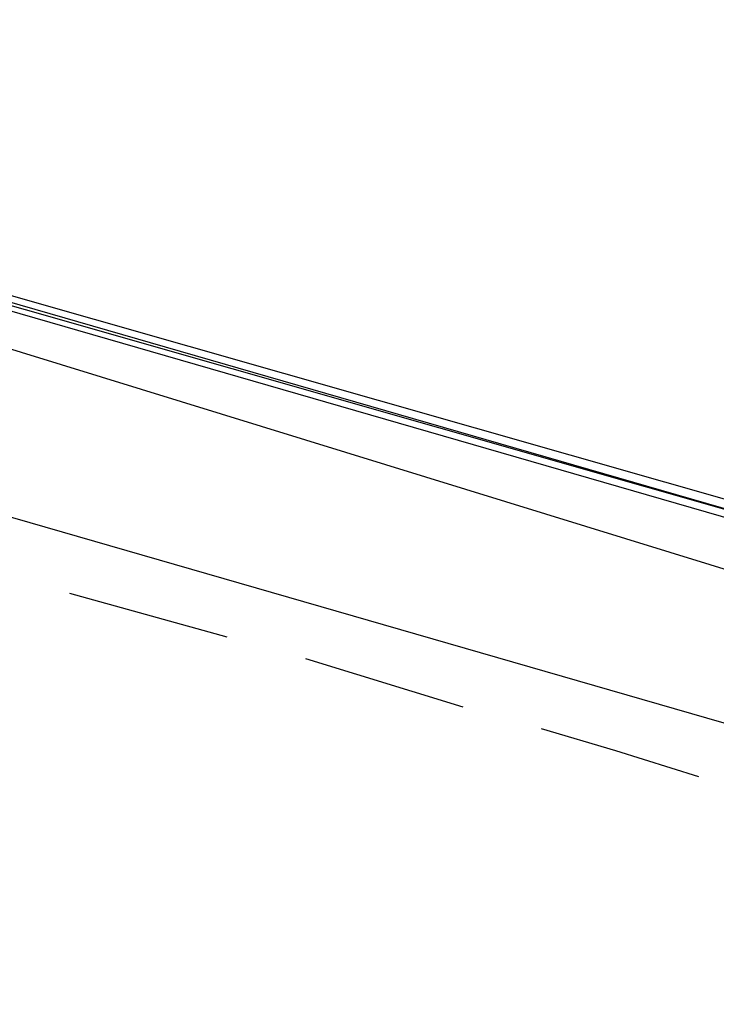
# Model space of a CAD drawing. Header units: feet. Extents: x -79 to 198, y -22 to 181.
# Tile 806 of 982: x 116.79 to 118.92, y 147.96 to 150.97. Entities that reach past the tile are written whole.
import ezdxf

# ---------------------------------------------------------------- set-up
doc = ezdxf.new("R2010")
doc.units = ezdxf.units.FT
doc.layers.add('A-AREA-UNIDAD', color=30, linetype='CONTINUOUS')
doc.layers.add('A-LINEA', color=7, linetype='CONTINUOUS')

msp = doc.modelspace()

# ---------------------------------------------------------------- linework, layer by layer
at = {"layer": 'A-AREA-UNIDAD'}
msp.add_lwpolyline([(122.848, 148.0889), (115.808, 150.2578), (115.2, 150.2578), (115.168, 150.4178), (111.328, 151.2178), (111.28, 151.3778), (104, 152.7289), (99.072, 153.3689), (92.192, 153.9022), (87.92, 153.9733), (87.92, 152.7289), (87.2, 149.8133), (91.36, 148.8889), (91.52, 148.5333), (92.672, 148.4089), (92.72, 147.2889), (92.512, 146.4889), (94.848, 146.0622), (96.96, 145.4222), (97.088, 143.9822), (93.088, 127.1644), (96.32, 126.4178)], dxfattribs=at)
at = {"layer": 'A-LINEA'}
for p, q in [((115.4933, 149.8178), (119.0533, 148.7911)), ((115.4933, 149.8178), (119.0533, 148.7911)), ((117.4267, 149.0844), (116.9467, 149.2178)), ((117.4267, 149.0844), (116.9467, 149.2178)), ((118.1467, 148.8711), (117.6667, 149.0178)), ((118.1467, 148.8711), (117.6667, 149.0178))]:
    msp.add_line(p, q, dxfattribs=at)
for points in [[(115.56, 150.4711), (119.3467, 149.3911), (119.3467, 149.3778), (119.3467, 149.3644), (119.3333, 149.3644), (115.5467, 150.4578), (115.5467, 150.4711), (115.56, 150.4711)], [(115.56, 150.4711), (119.3467, 149.3911), (119.3467, 149.3778), (119.3467, 149.3644), (119.3333, 149.3644), (115.5467, 150.4578), (115.5467, 150.4711), (115.56, 150.4711)], [(115.5467, 150.4444), (119.3333, 149.3644), (119.3333, 149.3511), (119.3333, 149.3378), (115.5467, 150.4311), (115.5333, 150.4311), (115.5467, 150.4444)], [(115.5467, 150.4444), (119.3333, 149.3644), (119.3333, 149.3511), (119.3333, 149.3378), (115.5467, 150.4311), (115.5333, 150.4311), (115.5467, 150.4444)], [(118.8667, 148.6578), (118.6133, 148.7378), (118.3867, 148.8044)], [(118.8667, 148.6578), (118.6133, 148.7378), (118.3867, 148.8044)]]:
    msp.add_lwpolyline(points, dxfattribs=at)

doc.saveas('drawing.dxf')
